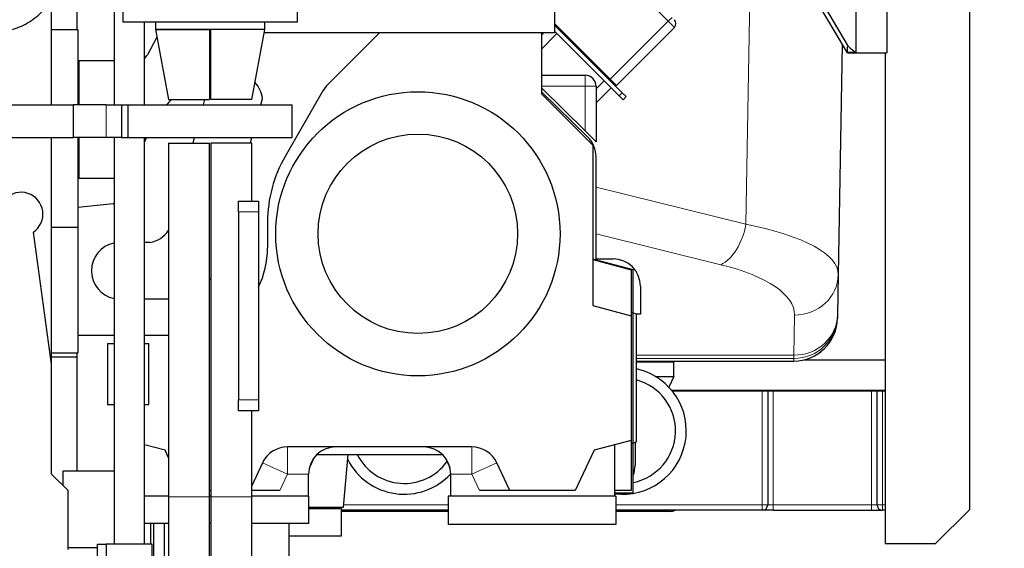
# Model space of a CAD drawing. Header units: inches. Extents: x 0 to 20790, y -12 to 14700.
# Tile 280 of 359: x 10527 to 11428, y 4089 to 4573. Entities that reach past the tile are written whole.
import ezdxf

# ---------------------------------------------------------------- set-up
doc = ezdxf.new("R2010")
doc.units = ezdxf.units.IN
doc.layers.add('1', color=7, linetype='Continuous', true_color=0xffffff)
doc.layers.add('254', color=7, linetype='Continuous', true_color=0xffffff)
doc.styles.add('latin_extended', font='simplex.shx')
doc.dimstyles.get("Standard").update_dxf_attribs({"dimtxt": 0.18, "dimasz": 0.18, "dimexe": 0.18, "dimexo": 0.0625, "dimgap": 0.09, "dimtad": 0, "dimtih": 1, "dimtoh": 1, "dimdec": 4, "dimzin": 0, "dimdsep": 46, "dimtxsty": 'Standard', "dimcen": 0.09, "dimadec": 0, "dimazin": 0, "dimtfac": 1, "dimtdec": 4, "dimtofl": 0, "dimtmove": 0, "dimatfit": 3, "dimfxl": 1, "dimtolj": 1, "dimtzin": 0, "dimarcsym": 0})

# ---------------------------------------------------------------- blocks, each defined once
blk = doc.blocks.new('_U2')
at = {"layer": '254', "color": 3, "linetype": 'Continuous', "lineweight": 13, "transparency": 16777216}
for p, q in [((11344.19, 6006), (12004.46, 6006)), ((11969.46, 5883.5), (11969.46, 3805.5)), ((10006.19, 3683), (12004.46, 3683))]:
    blk.add_line(p, q, dxfattribs=at)
at = {"layer": '254', "color": 3, "transparency": 16777216}
for points in [[(11989.87, 5883.5), (11949.04, 5883.5), (11969.46, 6006)], [(11949.04, 3805.5), (11989.87, 3805.5), (11969.46, 3683)]]:
    blk.add_solid(points, dxfattribs=at)
at = {"layer": 'Defpoints', "color": 0, "transparency": 16777216}
for p in [(11309.19, 6006), (9971.19, 3683), (11969.46, 3683)]:
    blk.add_point(p, dxfattribs=at)
at = {"layer": '254', "color": 2, "lineweight": 13, "transparency": 16777216, "insert": (11785.71, 4628.67), "char_height": 122.5, "attachment_point": 1, "rotation": 90, "style": 'latin_extended'}
blk.add_mtext('\\A1;2323', dxfattribs=at)

msp = doc.modelspace()

# ---------------------------------------------------------------- linework, layer by layer
at = {"layer": '1', "color": 2, "linetype": 'Continuous', "lineweight": 25}
for p, q in [((11292.007, 4542.919), (11292.007, 4924.556)), ((11284.007, 4542.456), (11229.369, 4634.956)), ((11285.119, 4548.341), (11233.958, 4634.956)), ((11395.687, 4613.799), (11395.687, 4124.5)), ((10613.234, 4611), (10613.234, 4494.993)), ((10621.186, 4611), (10621.186, 4571)), ((10781.186, 4571), (10781.186, 4611)), ((11320.207, 4608.408), (11320.207, 4542.456)), ((10556.186, 4494.999), (10556.186, 4592.777)), ((11016.186, 4587), (11016.186, 4560.995)), ((10621.186, 4571), (10701.186, 4571)), ((10641.234, 4494.993), (10641.234, 4570.993)), ((10651.152, 4571), (10651.152, 4564)), ((10701.186, 4571), (10781.186, 4571)), ((10751.22, 4564), (10751.22, 4571)), ((11067.095, 4518.459), (11016.187, 4569.367)), ((11078.101, 4506.038), (11016.187, 4567.953)), ((10556.186, 4564), (10580.186, 4564)), ((10580.186, 4564), (10580.186, 4495)), ((10651.152, 4564), (10700.686, 4564)), ((10651.152, 4564), (10663.136, 4500)), ((10751.22, 4564), (10651.152, 4564)), ((10701.69, 4560.995), (10700.689, 4560.995)), ((10751.22, 4564), (10701.686, 4564)), ((10739.236, 4500), (10751.22, 4564)), ((11016.186, 4560.995), (10750.658, 4560.995)), ((10856.181, 4560.995), (10809.071, 4513.885)), ((11006.485, 4560.995), (11004.186, 4558.695)), ((11004.186, 4560.995), (11004.186, 4505)), ((11004.186, 4545.967), (11018.351, 4560.132)), ((11075.273, 4503.21), (11016.186, 4562.297)), ((11125.783, 4565.836), (11072.75, 4512.803)), ((10652.456, 4557.032), (10643.871, 4540.885)), ((11279.361, 4550.318), (11275.684, 4339.678)), ((11284.007, 4542.456), (11284.007, 4548.367)), ((11284.007, 4542.456), (11292.007, 4542.456)), ((11292.007, 4542.456), (11320.207, 4542.456)), ((11318.687, 4542.469), (11318.687, 4093.5)), ((10613.234, 4535.355), (10581.101, 4535.355)), ((10581.101, 4535.355), (10581.101, 4495)), ((11004.187, 4522), (11044.186, 4522)), ((11061.484, 4516.999), (11054.186, 4509.7)), ((11072.75, 4512.803), (11067.095, 4518.459)), ((10804.303, 4507.672), (10769.763, 4447.846)), ((11046.642, 4465.359), (11004.185, 4506.772)), ((11004.186, 4510.63), (11044.186, 4471.083)), ((11004.186, 4505), (11051.186, 4458)), ((11054.186, 4512), (11054.186, 4461.196)), ((11054.186, 4496.972), (11067.848, 4510.635)), ((11078.808, 4499.674), (11075.273, 4503.21)), ((11081.637, 4502.503), (11078.101, 4506.038)), ((10376.186, 4495), (10576.186, 4495)), ((10606.186, 4495), (10576.186, 4495)), ((10576.186, 4465), (10576.186, 4495)), ((10606.186, 4495), (10619.961, 4495)), ((10619.961, 4495), (10626.188, 4495)), ((10619.961, 4495), (10619.961, 4465)), ((10626.186, 4465), (10626.186, 4495)), ((10626.186, 4495), (10776.186, 4495)), ((10663.136, 4500), (10700.686, 4500)), ((10696.01, 4500), (10694.67, 4494.999)), ((10739.236, 4500), (10701.686, 4500)), ((10747.396, 4495), (10748.963, 4500.85)), ((10776.186, 4465), (10776.186, 4495)), ((11081.637, 4502.503), (11078.808, 4499.674)), ((11054.186, 4461.196), (11044.186, 4471.083)), ((10376.186, 4465), (10576.186, 4465)), ((10556.186, 4257.564), (10556.186, 4465.001)), ((10606.186, 4465), (10576.186, 4465)), ((10580.186, 4465.002), (10580.186, 4383)), ((10581.101, 4465.001), (10581.101, 4427.885)), ((10619.961, 4465), (10606.186, 4465)), ((10613.234, 4464.997), (10613.234, 4093)), ((10619.961, 4465), (10626.188, 4465)), ((10626.186, 4465), (10776.186, 4465)), ((10641.234, 4093), (10641.234, 4464.997)), ((10663.136, 4460), (10663.136, 4136.166)), ((10663.136, 4460), (10700.686, 4460)), ((10686.632, 4464.999), (10685.293, 4460)), ((10700.686, 4136.166), (10700.686, 4460)), ((10701.686, 4460), (10701.686, 4136.166)), ((10739.236, 4460), (10701.686, 4460)), ((10738.017, 4459.999), (10739.357, 4464.999)), ((10739.236, 4406.998), (10739.236, 4460)), ((11051.186, 4458), (11051.186, 4311.379)), ((11054.186, 4352.575), (11054.186, 4447.462)), ((10581.101, 4427.885), (10613.233, 4427.885)), ((10580.186, 4401.439), (10612.595, 4404.795)), ((10727.236, 4397), (10727.236, 4407)), ((10727.236, 4407), (10745.236, 4407)), ((10745.236, 4407), (10745.236, 4397)), ((10727.236, 4397), (10727.236, 4225)), ((10745.236, 4397), (10745.236, 4225)), ((10753.686, 4387.846), (10753.686, 4364)), ((10556.186, 4257.558), (10539.48, 4378.494)), ((10556.186, 4383), (10580.186, 4383)), ((10580.186, 4383), (10580.186, 4268)), ((10646.051, 4368.942), (10641.234, 4368.942)), ((11088.186, 4344), (11051.186, 4353.914)), ((11051.186, 4353.379), (11086.186, 4344)), ((11054.186, 4354), (11069.757, 4354)), ((11086.186, 4344), (11086.186, 4302)), ((11088.186, 4140), (11088.186, 4344)), ((11275.684, 4339.678), (11275.043, 4302.967)), ((11094.757, 4329), (11094.757, 4303.5)), ((10641.235, 4317.461), (10663.136, 4317.461)), ((11051.186, 4311.379), (11086.186, 4302)), ((11091.186, 4303.5), (11086.186, 4304.84)), ((11086.186, 4302), (11086.186, 4188)), ((11091.186, 4186.5), (11091.186, 4303.5)), ((11094.757, 4303.5), (11091.186, 4303.5)), ((11275.029, 4302.143), (11274.988, 4299.793)), ((11274.988, 4299.793), (11274.988, 4299.775)), ((11275.043, 4302.967), (11275.029, 4302.143)), ((10613.235, 4284), (10580.186, 4284)), ((10663.135, 4284), (10641.233, 4284)), ((10607.286, 4276.6), (10607.286, 4220.945)), ((10607.286, 4276.6), (10613.233, 4276.6)), ((10641.234, 4276.6), (10645.086, 4276.6)), ((10645.086, 4220.945), (10645.086, 4276.6)), ((10556.186, 4268), (10580.186, 4268)), ((10556.186, 4264.436), (10579.186, 4264.436)), ((11091.181, 4260.479), (11234.994, 4260.479)), ((11234.994, 4260.479), (11234.994, 4260.546)), ((11244.685, 4261.67), (11318.685, 4261.67)), ((10556.186, 4157), (10556.186, 4257.558)), ((11125.436, 4259.5), (11091.186, 4259.5)), ((11125.436, 4246.5), (11125.436, 4259.5)), ((11108.416, 4246.5), (11125.436, 4246.5)), ((11125.436, 4246.5), (11120.807, 4236.573)), ((11318.675, 4233.5), (11123.514, 4233.5)), ((11318.685, 4233), (11123.92, 4233)), ((11211.186, 4233), (11211.186, 4129)), ((11311.186, 4129), (11311.186, 4233)), ((10727.236, 4215), (10727.236, 4225)), ((10745.236, 4225), (10745.236, 4215)), ((10607.286, 4220.945), (10613.233, 4220.945)), ((10641.234, 4220.945), (10645.086, 4220.945)), ((10745.236, 4215), (10727.236, 4215)), ((10739.236, 4136.166), (10739.236, 4215.004)), ((11086.186, 4188), (11052.417, 4178.952)), ((11086.186, 4188), (11086.186, 4142)), ((10659.955, 4178.952), (10641.234, 4183.968)), ((10663.136, 4172.13), (10659.955, 4178.952)), ((10940.607, 4182), (10771.765, 4182)), ((11052.417, 4178.952), (11035.186, 4142)), ((11071.186, 4137), (11071.186, 4183.981)), ((11086.186, 4185.161), (11091.186, 4186.5)), ((11089.784, 4186.125), (11089.784, 4165)), ((10795.974, 4171.714), (10791.923, 4163.026)), ((10798.837, 4175), (10913.535, 4175)), ((10823.186, 4127), (10827.385, 4175)), ((10916.398, 4171.714), (10920.449, 4163.026)), ((10749.107, 4167.566), (10739.236, 4146.397)), ((10975.186, 4142), (10963.265, 4167.566)), ((10571.186, 4142.001), (10556.186, 4157)), ((10566.686, 4160), (10613.234, 4160)), ((10566.686, 4146.499), (10566.686, 4160)), ((10791.186, 4137), (10791.186, 4157)), ((10921.186, 4137), (10921.186, 4157)), ((10571.186, 4088), (10571.186, 4142.001)), ((10663.138, 4137), (10641.235, 4137)), ((10663.136, 4136.166), (10663.136, 4022.789)), ((10701.687, 4142), (10700.686, 4142)), ((10700.686, 4044.357), (10700.686, 4136.166)), ((10701.688, 4137), (10700.687, 4137)), ((10701.686, 4136.166), (10701.686, 4044.357)), ((10791.186, 4137), (10739.234, 4137)), ((10764.77, 4142), (10739.236, 4142)), ((10739.236, 4022.789), (10739.236, 4136.166)), ((10791.186, 4137), (10791.186, 4112)), ((11072.186, 4137), (10918.847, 4137)), ((10918.847, 4137), (10918.847, 4111)), ((10975.186, 4142), (10947.602, 4142)), ((11035.186, 4142), (10975.186, 4142)), ((11086.186, 4142), (11071.186, 4142)), ((11071.186, 4140), (11088.186, 4140)), ((11072.186, 4137), (11072.186, 4111)), ((10791.185, 4127), (10823.186, 4127)), ((10791.186, 4125.5), (10821.186, 4125.5)), ((10821.186, 4100.5), (10821.186, 4125.5)), ((10918.849, 4123), (10821.189, 4123)), ((10918.849, 4124), (10821.192, 4124)), ((11206.186, 4124), (11072.183, 4124)), ((11121.186, 4123), (11072.183, 4123)), ((11216.186, 4124), (11206.186, 4124)), ((11216.186, 4124), (11306.186, 4124)), ((11306.186, 4124), (11316.186, 4124)), ((11318.687, 4124), (11316.186, 4124)), ((11364.687, 4093.5), (11395.687, 4124.5)), ((10663.138, 4112), (10641.235, 4112)), ((10646.986, 4093.001), (10646.986, 4112)), ((10649.436, 4112), (10649.436, 4074.6)), ((10659.036, 4112), (10659.036, 4054.5)), ((10701.688, 4112), (10700.687, 4112)), ((10791.186, 4112), (10739.234, 4112)), ((10773.336, 4054.5), (10773.336, 4112)), ((11072.186, 4111), (10918.847, 4111)), ((10773.336, 4100.5), (10821.186, 4100.5)), ((10571.187, 4090), (10598.186, 4090)), ((10598.186, 4093), (10606.186, 4093)), ((10598.186, 4074), (10598.186, 4093)), ((10606.186, 4093), (10606.186, 4074)), ((10648.186, 4093), (10606.186, 4093)), ((10648.186, 4073), (10648.186, 4093)), ((11318.687, 4093.5), (11364.687, 4093.5))]:
    msp.add_line(p, q, dxfattribs=at)
at = {"layer": '1', "color": 110, "linetype": 'Continuous', "lineweight": 13}
for p, q in [((11191.214, 4385.78), (11195.914, 4655)), ((11120.128, 4571.492), (11046.586, 4645.034)), ((11120.128, 4571.492), (11067.095, 4518.459)), ((11123.664, 4575.027), (11120.128, 4571.492)), ((11044.186, 4522), (11044.186, 4512)), ((11044.186, 4512), (11004.186, 4512)), ((11044.186, 4471.083), (11044.186, 4512)), ((11044.186, 4512), (11054.186, 4512)), ((11078.101, 4506.038), (11075.273, 4503.21)), ((10606.186, 4465), (10606.186, 4495)), ((11054.185, 4419.68), (11191.214, 4385.78)), ((10745.236, 4397), (10727.236, 4397)), ((11054.186, 4376.957), (11168.275, 4348.732)), ((11235.69, 4302.63), (11235.05, 4265.919)), ((11091.179, 4260.546), (11234.994, 4260.546)), ((11091.181, 4265.919), (11235.05, 4265.919)), ((11091.185, 4262.896), (11235.035, 4262.896)), ((11234.994, 4260.546), (11235.035, 4262.896)), ((11235.035, 4262.896), (11235.05, 4265.919)), ((11206.186, 4129), (11206.186, 4233)), ((11216.186, 4233), (11216.186, 4129)), ((11306.186, 4129), (11306.186, 4233)), ((11316.186, 4233), (11316.186, 4129)), ((10727.236, 4225), (10745.236, 4225)), ((10771.765, 4182), (10771.765, 4157)), ((10940.607, 4182), (10940.607, 4157)), ((10749.107, 4167.566), (10771.765, 4157)), ((10940.607, 4157), (10963.265, 4167.566)), ((10771.765, 4157), (10764.77, 4142)), ((10791.186, 4157), (10771.765, 4157)), ((10940.607, 4157), (10921.186, 4157)), ((10947.602, 4142), (10940.607, 4157)), ((10663.136, 4136.166), (10700.686, 4136.166)), ((10739.236, 4136.166), (10701.686, 4136.166)), ((10823.367, 4129), (10918.849, 4129)), ((11072.183, 4129), (11206.186, 4129)), ((11206.186, 4129), (11211.186, 4129)), ((11206.186, 4124), (11206.186, 4129)), ((11211.186, 4129), (11216.186, 4129)), ((11216.186, 4129), (11306.186, 4129)), ((11216.186, 4129), (11216.186, 4124)), ((11306.186, 4124), (11306.186, 4129)), ((11306.186, 4129), (11311.186, 4129)), ((11311.186, 4129), (11316.186, 4129)), ((11316.186, 4124), (11316.186, 4129)), ((11316.186, 4129), (11318.687, 4129))]:
    msp.add_line(p, q, dxfattribs=at)
at = {"layer": '1', "color": 2, "linetype": 'Continuous', "lineweight": 25}
for centre, radius in [((10891.186, 4377), 130), ((10891.186, 4377), 91.25), ((9971.186, 3683), 615), ((9971.186, 3683), 613)]:
    msp.add_circle(centre, radius, dxfattribs=at)
at = {"layer": '1', "color": 110, "linetype": 'Continuous', "lineweight": 13}
msp.add_circle((9971.186, 3683), 616.6, dxfattribs=at)
at = {"layer": '1', "color": 2, "linetype": 'Continuous', "lineweight": 25}
for centre, radius, start, end in [((11122.248, 4569.372), 5, 315, 45), ((10634.651, 4545.787), 10.442, 309.082583, 332), ((11044.186, 4512), 10, 0, 90), ((10722.718, 4497.729), 26.43, 143.056034, 147.253877), ((10722.718, 4497.729), 26.43, 6.78136, 42.633418), ((10830.284, 4492.672), 30, 135, 150), ((10774.484, 4404.29), 145, 138.695102, 141.274953), ((10774.484, 4404.29), 145, 155.248086, 156.775141), ((11029.186, 4447.462), 25, 0, 45.713189), ((10873.686, 4387.846), 120, 150, 180), ((10528.186, 4395), 20, 304.380232, 135.572996), ((10610.536, 4424.688), 20, 275.910613, 277.754745), ((10641.114, 4395.116), 26.636, 280.681301, 325.768859), ((10618.443, 4343.201), 25.872, 101.618119, 258.381881), ((10673.686, 4364), 80, 333.4275, 0), ((11069.757, 4329), 25, 0, 90), ((10659.912, 4365.577), 51.078, 322.965566, 324.870247), ((11078.686, 4196.7), 58, 262.565509, 75.551134), ((11078.686, 4196.7), 58, 75.551134, 77.559259), ((11078.686, 4196.7), 48.177, 281.37375, 74.95875), ((10771.765, 4157), 25, 90, 155), ((10816.186, 4157), 25, 90, 180), ((10896.186, 4157), 25, 0, 90), ((10940.607, 4157), 25, 25, 90), ((10878.686, 4196.7), 58, 206.951134, 317.111134), ((10878.686, 4196.7), 48.177, 206.775, 324.36), ((11064.784, 4165), 25, 339.402656, 0), ((11206.186, 4129), 5, 270, 0), ((11316.186, 4129), 5, 180, 270), ((11121.186, 4138), 15, 270, 291.03947)]:
    msp.add_arc(centre, radius, start, end, dxfattribs=at)
at = {"layer": '1', "color": 110, "linetype": 'Continuous', "lineweight": 13}
for centre, major_axis, ratio, start_param, end_param in [((11168.275, 4386.478), (-9.606, -38.829), 0.5650199, 0.4126971, 1.6918699), ((11075.666, 4340.367), (-200.021, 0.452), 0.2796199, 3.1373432, 4.0971333), ((11075.666, 4302.621), (160.027, 0.405), 0.3517474, 6.276156, 7.2359461), ((11235.69, 4340.376), (-39.994, 0.698), 0.943642, 1.5872662, 3.1415927), ((11235.035, 4302.841), (-39.994, 0.698), 0.9986327, 1.5882258, 3.1415927), ((11235.05, 4303.665), (-39.994, 0.698), 0.943642, 1.5872662, 3.1415927)]:
    msp.add_ellipse(centre, major_axis=major_axis, ratio=ratio, start_param=start_param, end_param=end_param, dxfattribs=at)
at = {"layer": '1', "color": 2, "linetype": 'Continuous', "lineweight": 25}
for centre, major_axis, ratio, start_param, end_param in [((11234.994, 4300.491), (-39.994, 0.698), 0.9986327, 1.5882258, 3.1415927), ((11234.994, 4300.473), (39.994, -0.698), 0.9998475, 4.7298396, 6.2831853)]:
    msp.add_ellipse(centre, major_axis=major_axis, ratio=ratio, start_param=start_param, end_param=end_param, dxfattribs=at)
for points, knots in [([(10579.186, 4634.994), (10579.186, 4627.264), (10579.186, 4611.203), (10579.186, 4587.537), (10579.186, 4571.601), (10579.186, 4563.995)], [0, 0, 0, 0, 0.3266256, 0.6786227, 1, 1, 1, 1]), ([(10504.731, 4562), (10510.313, 4562.064), (10521.046, 4563.605), (10536.285, 4570.309), (10549.029, 4581.02), (10555.149, 4589.972), (10557.67, 4594.953)], [0, 0, 0, 0, 0.2491328, 0.4999835, 0.7508803, 1, 1, 1, 1]), ([(11285.119, 4548.341), (11284.934, 4548.344), (11284.749, 4548.348), (11284.379, 4548.356), (11284.193, 4548.361), (11284.007, 4548.367)], [0, 0, 0, 0, 0.5, 0.5, 1, 1, 1, 1]), ([(11285.119, 4548.341), (11285.135, 4548.325), (11285.151, 4548.31), (11285.182, 4548.278), (11285.198, 4548.263), (11285.245, 4548.216), (11285.277, 4548.185), (11285.373, 4548.093), (11285.438, 4548.032), (11285.568, 4547.913), (11285.634, 4547.854), (11285.733, 4547.768), (11285.766, 4547.739), (11285.816, 4547.697), (11285.833, 4547.683), (11285.866, 4547.654), (11286.151, 4547.414), (11286.436, 4547.175), (11287.24, 4546.499), (11287.778, 4546.051), (11289.393, 4544.712), (11290.474, 4543.826), (11291.56, 4542.948)], [0, 0, 0, 0, 0.0078125, 0.0078125, 0.015625, 0.015625, 0.03125, 0.03125, 0.0625, 0.0625, 0.09375, 0.09375, 0.109375, 0.109375, 0.1171875, 0.1171875, 0.125, 0.25, 0.25, 0.5, 0.5, 1, 1, 1, 1]), ([(11292.007, 4542.919), (11292.007, 4542.847), (11292.007, 4542.773), (11292.007, 4542.657), (11292.007, 4542.618), (11292.007, 4542.538), (11292.007, 4542.497), (11292.007, 4542.456)], [0, 0, 0, 0, 0.5, 0.5, 0.75, 0.75, 1, 1, 1, 1]), ([(10579.186, 4268.003), (10579.186, 4259.552), (10579.186, 4246.791), (10579.186, 4229.607), (10579.186, 4216.339), (10579.186, 4202.734), (10579.186, 4188.79), (10579.186, 4174.51), (10579.186, 4164.878), (10579.186, 4160.007)], [0, 0, 0, 0, 0.2347626, 0.3544861, 0.4773402, 0.6033249, 0.7324407, 0.8646854, 1, 1, 1, 1])]:
    msp.add_open_spline(points, degree=3, knots=knots, dxfattribs=at)
at = {"layer": '1', "color": 110, "linetype": 'Continuous', "lineweight": 13}
msp.add_open_spline([(11125.783, 4565.836), (11125.782, 4565.838), (11125.764, 4565.856), (11125.71, 4565.909), (11125.665, 4565.955), (11125.655, 4565.965), (11125.635, 4565.985), (11125.602, 4566.018), (11125.565, 4566.055), (11125.484, 4566.136), (11125.359, 4566.26), (11125.202, 4566.418), (11125.071, 4566.549), (11125.025, 4566.595), (11124.953, 4566.667), (11124.929, 4566.691), (11124.879, 4566.741), (11124.853, 4566.767), (11124.724, 4566.896), (11124.614, 4567.006), (11124.38, 4567.24), (11124.256, 4567.364), (11123.995, 4567.625), (11123.858, 4567.762), (11123.678, 4567.942), (11123.641, 4567.978), (11123.568, 4568.052), (11123.457, 4568.163), (11123.343, 4568.277), (11123.113, 4568.507), (11122.797, 4568.823), (11122.463, 4569.156), (11122.207, 4569.413), (11122.12, 4569.5), (11122.01, 4569.61), (11121.988, 4569.632), (11121.944, 4569.676), (11121.878, 4569.742), (11121.811, 4569.808), (11121.589, 4570.03), (11121.41, 4570.209), (11121.049, 4570.571), (11120.867, 4570.753), (11120.5, 4571.12), (11120.315, 4571.305), (11120.128, 4571.492)], degree=3, knots=[0, 0, 0, 0, 0.0592329, 0.1219507, 0.1219507, 0.1376301, 0.1376301, 0.1533096, 0.1846685, 0.1846685, 0.2473863, 0.3101041, 0.3101041, 0.341463, 0.341463, 0.3571425, 0.3571425, 0.3728219, 0.3728219, 0.4355397, 0.4355397, 0.4982575, 0.4982575, 0.5609753, 0.5609753, 0.5766548, 0.5766548, 0.5923342, 0.6236931, 0.6236931, 0.686411, 0.7491288, 0.7491288, 0.7804877, 0.7804877, 0.7883274, 0.7883274, 0.7961671, 0.8118466, 0.8118466, 0.8745644, 0.8745644, 0.9372822, 0.9372822, 1, 1, 1, 1], dxfattribs=at)
at = {"layer": '1', "color": 2, "linetype": 'Continuous', "lineweight": 25}
for points in [[(10700.686, 4564), (10700.686, 4542.667), (10700.686, 4521.334), (10700.686, 4500)], [(10701.686, 4500), (10701.686, 4521.334), (10701.686, 4542.667), (10701.686, 4564)], [(11291.56, 4542.948), (11289.042, 4542.948), (11286.524, 4542.948), (11284.007, 4542.948)], [(11291.908, 4542.925), (11291.792, 4542.933), (11291.676, 4542.94), (11291.56, 4542.948)], [(11291.908, 4542.925), (11291.941, 4542.923), (11291.974, 4542.921), (11292.007, 4542.919)]]:
    msp.add_open_spline(points, degree=3, dxfattribs=at)

# ---------------------------------------------------------------- dimensions: what is measured, and where the dimension line sits
at = {"layer": '254', "color": 2, "linetype": 'Continuous', "lineweight": 13}
dim = msp.add_linear_dim(base=(11969.456, 3683), p1=(11309.186, 6006), p2=(9971.186, 3683), angle=90, dimstyle='Standard', override={"dimscale": 35, "dimtxt": 3.5, "dimasz": 3.5, "dimexe": 1, "dimexo": 1, "dimgap": 1.75, "dimtad": 1, "dimtih": 0, "dimtoh": 0, "dimdec": 2, "dimlfac": 1, "dimzin": 8, "dimdsep": 46, "dimlunit": 2, "dimtxsty": 'latin_extended', "dimsah": 1, "dimse1": 0, "dimse2": 0, "dimsd1": 0, "dimsd2": 0, "dimclrd": 3, "dimclre": 3, "dimclrt": 2, "dimtol": 0, "dimtm": -0.1, "dimtfac": 0.714286, "dimtdec": 3, "dimtofl": 1, "dimtmove": 0, "dimtzin": 8, "dimlwd": 13, "dimlwe": 13}, dxfattribs=at)
dim.commit()
dim.dimension.update_dxf_attribs({"geometry": '_U2', "text_midpoint": (11969.456, 4844.5), "dimtype": 160})

doc.saveas('drawing.dxf')
